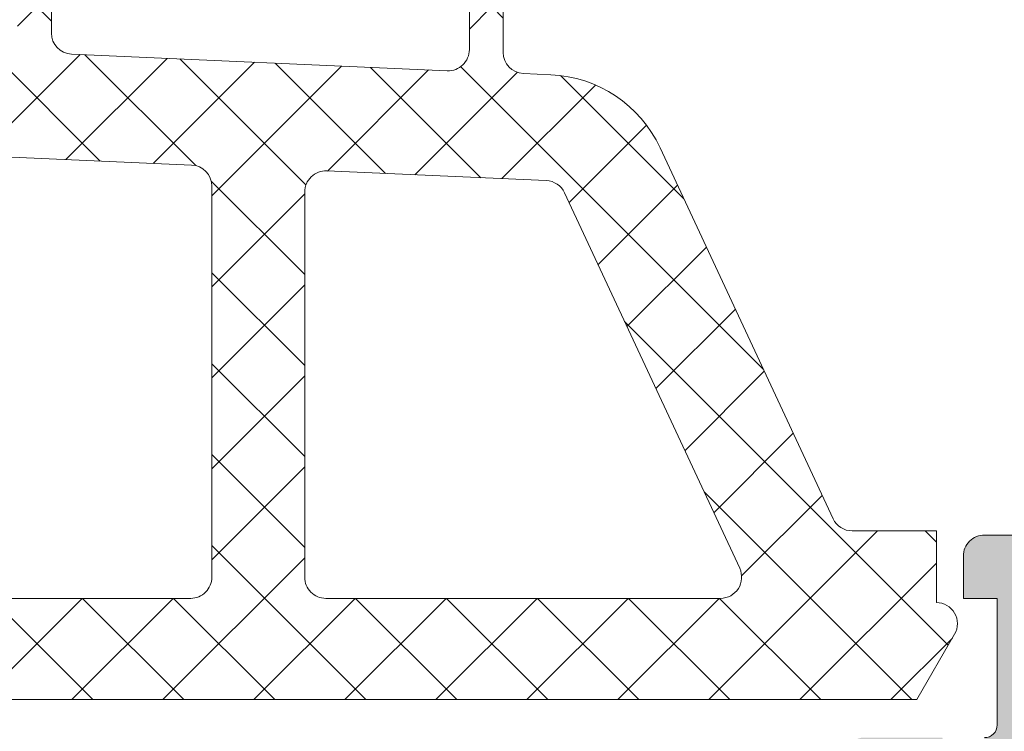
# Model space of a CAD drawing. Header units: millimetres. Extents: x 144573 to 336993, y 74252 to 247042.
# Tile 429 of 656: x 198265 to 198289, y 190091 to 190108. Entities that reach past the tile are written whole.
import ezdxf

# ---------------------------------------------------------------- set-up
doc = ezdxf.new("R2010")
doc.units = ezdxf.units.MM
doc.layers.add('FASÁDA DETAILNÍ', color=255, linetype='Continuous', lineweight=0)
doc.layers.add('NOVA', color=255, linetype='Continuous', lineweight=0)
pattern_1 = [(135, (0, 0), (-1.077630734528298, -1.077630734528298), []), (225, (0, 0), (1.077630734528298, -1.077630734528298), [])]

# ---------------------------------------------------------------- blocks, each defined once
blk = doc.blocks.new('A$C69D17D4D')
at = {"layer": 'FASÁDA DETAILNÍ'}
h = blk.add_hatch(dxfattribs=at)
h.set_pattern_fill('ANSI37', color=256, scale=0.48, angle=90, style=0)
h.set_pattern_definition(pattern_1)
edge = h.paths.add_edge_path(flags=16)
edge.add_line((-24890.21938039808, 16723.8356373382), (-24890.11963639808, 16722.4427833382))
edge.add_arc((-24890.71810331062, 16722.39992584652), 0.5999995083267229, -90.0000083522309, 4.096080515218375, ccw=False)
edge.add_arc((-24890.71810348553, 16722.39992584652), 0.5999995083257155, 175.9039194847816, 270.0000083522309, ccw=False)
edge.add_line((-24891.31657039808, 16722.44278333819), (-24891.21682639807, 16723.83563733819))
edge.add_arc((-24890.71810339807, 16723.79992286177), 0.5000001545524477, 4.096064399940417, 175.9039356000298, ccw=False)
edge = h.paths.add_edge_path(flags=16)
edge.add_arc((-24892.31810002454, 16726.99993096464), 0.4999996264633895, -90.00004280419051, 4.280419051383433e-05, ccw=False)
edge.add_line((-24892.31810039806, 16726.49993133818), (-24895.91178539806, 16726.49993133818))
edge.add_arc((-24895.91178541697, 16726.99993167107), 0.5000003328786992, 156.7819733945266, 270.00000216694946, ccw=False)
edge.add_line((-24896.37129139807, 16727.19704733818), (-24893.65541339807, 16733.52814933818))
edge.add_arc((-24893.19590804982, 16733.33103341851), 0.4999998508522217, 87.49988936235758, 156.7819182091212, ccw=False)
edge.add_line((-24893.17409739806, 16733.83055733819), (-24892.29629039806, 16733.7922313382))
edge.add_arc((-24892.3180998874, 16733.29270772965), 0.4999994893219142, -4.485734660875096e-05, 87.50002088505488, ccw=False)
edge.add_line((-24891.81810039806, 16733.29270733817), (-24891.81810039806, 16726.99993133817))
edge = h.paths.add_edge_path(flags=16)
edge.add_line((-24866.76418139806, 16732.40809333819), (-24862.61551139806, 16723.51124033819))
edge.add_arc((-24863.06866513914, 16723.29993120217), 0.4999998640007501, -90.00002967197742, 25.000007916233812, ccw=False)
edge.add_line((-24863.06866539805, 16722.79993133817), (-24872.41810039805, 16722.79993133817))
edge.add_arc((-24872.41810077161, 16723.29993096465), 0.4999996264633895, 179.9999571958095, 270.00004280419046, ccw=False)
edge.add_line((-24872.91810039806, 16723.29993133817), (-24872.91810039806, 16732.42385433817))
edge.add_arc((-24872.41810033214, 16732.42385417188), 0.5000000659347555, 87.49997275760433, 179.9999809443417, ccw=False)
edge.add_line((-24872.39629039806, 16732.92337833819), (-24867.19552639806, 16732.69630833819))
edge.add_arc((-24867.21733612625, 16732.19678293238), 0.5000012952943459, 25.00009198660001, 87.50000252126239, ccw=False)
edge = h.paths.add_edge_path(flags=16)
edge.add_arc((-24875.61810002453, 16723.29993096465), 0.4999996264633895, -90.00004280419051, 4.280419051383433e-05, ccw=False)
edge.add_line((-24875.61810039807, 16722.79993133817), (-24882.81810039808, 16722.79993133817))
edge.add_arc((-24882.8181007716, 16723.29993096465), 0.4999996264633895, 179.9999571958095, 270.00004280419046, ccw=False)
edge.add_line((-24883.31810039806, 16723.29993133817), (-24883.31810039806, 16724.49993133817))
edge.add_arc((-24885.31809890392, 16724.49993283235), 1.99999850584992, 359.9999571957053, 450.0000428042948)
edge.add_line((-24885.31810039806, 16726.49993133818), (-24889.11810039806, 16726.49993133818))
edge.add_arc((-24889.11810077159, 16726.99993096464), 0.4999996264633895, 179.9999571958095, 270.00004280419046, ccw=False)
edge.add_line((-24889.61810039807, 16726.99993133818), (-24889.61810039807, 16733.15299233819))
edge.add_arc((-24889.11810033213, 16733.1529921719), 0.5000000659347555, 87.49997275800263, 179.9999809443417, ccw=False)
edge.add_line((-24889.09629039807, 16733.65251633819), (-24883.59629039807, 16733.41238133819))
edge.add_arc((-24883.61809988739, 16732.91285772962), 0.4999994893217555, -4.4856929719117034e-05, 87.50002088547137, ccw=False)
edge.add_line((-24883.11810039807, 16732.91285733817), (-24883.11810039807, 16727.59993133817))
edge.add_arc((-24882.01810039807, 16727.59993133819), 1.099999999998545, 180, 360)
edge.add_line((-24880.91810039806, 16727.59993133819), (-24880.91810039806, 16732.77314233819))
edge.add_arc((-24880.41810033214, 16732.77314217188), 0.5000000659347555, 87.49997275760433, 179.9999809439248, ccw=False)
edge.add_line((-24880.39629039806, 16733.27266633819), (-24875.59629039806, 16733.06309333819))
edge.add_arc((-24875.61809988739, 16732.56356972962), 0.4999994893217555, -4.4856929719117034e-05, 87.50002088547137, ccw=False)
edge.add_line((-24875.11810039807, 16732.56356933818), (-24875.11810039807, 16723.29993133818))
edge = h.paths.add_edge_path()
edge.add_line((-24860.40504739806, 16724.68638833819), (-24864.50289639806, 16733.47425433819))
edge.add_ellipse((-24867.22182176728, 16732.20639684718), major_axis=(-3.000002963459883, 0), ratio=1, start_angle=205.0000306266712, end_angle=267.4999411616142)
edge.add_line((-24867.09096039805, 16735.20354433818), (-24867.73991039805, 16735.23187833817))
edge.add_ellipse((-24867.71810090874, 16735.73140194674), major_axis=(-0.4999994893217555, 0), ratio=1, start_angle=-4.4856929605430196e-05, end_angle=87.50002088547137, ccw=False)
edge.add_line((-24868.21810039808, 16735.73140233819), (-24868.21810039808, 16736.69993133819))
edge.add_ellipse((-24868.31810032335, 16736.69993141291), major_axis=(-0.09999992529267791, 0), ratio=1, start_angle=179.9999571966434, end_angle=270.0000428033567)
edge.add_line((-24868.31810039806, 16736.79993133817), (-24868.91810039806, 16736.79993133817))
edge.add_ellipse((-24868.91810047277, 16736.69993141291), major_axis=(-0.09999992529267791, 0), ratio=1, start_angle=-90.00004280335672, end_angle=4.280335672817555e-05)
edge.add_line((-24869.01810039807, 16736.6999313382), (-24869.01810039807, 16735.7968933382))
edge.add_ellipse((-24869.51810046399, 16735.79689350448), major_axis=(-0.5000000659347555, 0), ratio=1, start_angle=87.49997275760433, end_angle=179.9999809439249, ccw=False)
edge.add_line((-24869.53991039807, 16735.29736933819), (-24878.44020439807, 16735.69120733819))
edge.add_ellipse((-24878.41810029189, 16736.190718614), major_axis=(-0.5000001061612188, 0), ratio=1, start_angle=-8.298694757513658e-05, end_angle=87.466230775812, ccw=False)
edge.add_line((-24878.91810039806, 16736.19071933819), (-24878.91810039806, 16736.79993133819))
edge.add_ellipse((-24879.01810032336, 16736.79993141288), major_axis=(-0.09999992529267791, 0), ratio=1, start_angle=179.9999571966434, end_angle=270.0000428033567)
edge.add_line((-24879.01810039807, 16736.89993133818), (-24879.61810039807, 16736.89993133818))
edge.add_ellipse((-24879.61810047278, 16736.79993141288), major_axis=(-0.09999992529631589, 0), ratio=1, start_angle=-90.00004280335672, end_angle=4.280335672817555e-05)
edge.add_line((-24879.71810039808, 16736.79993133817), (-24879.71810039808, 16736.27036933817))
edge.add_ellipse((-24880.21810089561, 16736.27036903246), major_axis=(-0.5000004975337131, 0), ratio=1, start_angle=87.46630200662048, end_angle=180.0000350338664, ccw=False)
edge.add_line((-24880.24020439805, 16735.77085733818), (-24891.78042939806, 16736.28151333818))
edge.add_ellipse((-24891.75861986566, 16736.78103793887), major_axis=(-0.5000004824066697, 0), ratio=1, start_angle=-3.2170573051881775, end_angle=87.50002091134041, ccw=False)
edge.add_line((-24892.25783239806, 16736.80909733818), (-24891.96926939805, 16741.94284033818))
edge.add_ellipse((-24891.55885139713, 16741.82728491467), major_axis=(-0.4263754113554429, 0), ratio=1, start_angle=200.7589723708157, end_angle=344.2751455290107, ccw=False)
edge.add_line((-24891.16015639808, 16741.97840833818), (-24891.16139639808, 16741.74580533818))
edge.add_line((-24891.16139639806, 16741.74580533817), (-24891.45953439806, 16739.86322633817))
edge.add_line((-24891.45953439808, 16739.86322633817), (-24891.05910839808, 16737.01394133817))
edge.add_ellipse((-24890.76202780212, 16737.05569193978), major_axis=(-0.2999999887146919, 0), ratio=1, start_angle=7.99974404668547, end_angle=124.5977463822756)
edge.add_ellipse((-24892.29514118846, 16739.27826302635), major_axis=(-3.000047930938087, 0), ratio=1, start_angle=124.5976412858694, end_angle=198.008424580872)
edge.add_line((-24889.44206239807, 16740.20574833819), (-24890.07563839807, 16742.46063933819))
edge.add_ellipse((-24890.85085090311, 16742.2997097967), major_axis=(-0.7917403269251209, 0), ratio=1, start_angle=191.727689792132, end_angle=263.2016537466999)
edge.add_line((-24890.75712839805, 16743.08588333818), (-24891.81533839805, 16743.08710433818))
edge.add_ellipse((-24891.68621415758, 16741.90801811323), major_axis=(-1.186135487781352, 0), ratio=1, start_angle=276.2496781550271, end_angle=341.3444235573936)
edge.add_line((-24892.81002839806, 16742.28743733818), (-24893.90436139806, 16739.04609733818))
edge.add_line((-24893.90436139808, 16739.04609733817), (-24896.79413939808, 16730.99630233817))
edge.add_line((-24896.79413939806, 16730.99630233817), (-24901.12694839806, 16721.09842533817))
edge.add_ellipse((-24900.66793940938, 16720.90015527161), major_axis=(-0.5000002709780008, 0), ratio=1, start_angle=-23.36204948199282, end_angle=89.93342362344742)
edge.add_line((-24900.66852039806, 16720.4001553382), (-24900.12181939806, 16720.3995203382))
edge.add_ellipse((-24900.12123912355, 16720.89952044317), major_axis=(-0.5000004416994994, 0), ratio=1, start_angle=89.93350548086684, end_angle=156.0791754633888)
edge.add_line((-24899.66418539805, 16720.69678333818), (-24898.26242939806, 16723.90078633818))
edge.add_ellipse((-24897.34628831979, 16723.4999320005), major_axis=(-0.9999993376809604, 0), ratio=1, start_angle=269.99994718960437, end_angle=336.3683852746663, ccw=False)
edge.add_line((-24897.34628739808, 16724.49993133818), (-24892.11834539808, 16724.49993133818))
edge.add_line((-24892.11834539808, 16724.49993133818), (-24892.11833639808, 16722.70045233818))
edge.add_line((-24892.11833639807, 16722.70045233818), (-24892.63313739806, 16722.56251033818))
edge.add_ellipse((-24892.51837214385, 16722.28535631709), major_axis=(-0.2999756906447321, 0), ratio=1, start_angle=-67.50629973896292, end_angle=22.50356669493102)
edge.add_line((-24892.79550639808, 16722.1705433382), (-24891.94633939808, 16720.9004163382))
edge.add_ellipse((-24891.08047521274, 16721.40013710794), major_axis=(-0.9997207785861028, 0), ratio=1, start_angle=29.99076069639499, end_angle=90.00761184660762)
edge.add_line((-24891.08034239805, 16720.40041633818), (-24890.35598139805, 16720.40044733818))
edge.add_ellipse((-24890.35618945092, 16721.40018517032), major_axis=(-0.9997378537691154, 0), ratio=1, start_angle=90.01192367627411, end_angle=150.0086750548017)
edge.add_line((-24889.49031539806, 16720.90044733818), (-24888.64114839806, 16722.17054333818))
edge.add_ellipse((-24888.9182958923, 16722.28535522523), major_axis=(-0.2999875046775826, 0), ratio=1, start_angle=157.4975938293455, end_angle=247.5013961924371)
edge.add_line((-24888.80350239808, 16722.56251033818), (-24889.31831839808, 16722.70048233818))
edge.add_line((-24889.31831839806, 16722.70048233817), (-24889.31832639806, 16724.49993133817))
edge.add_line((-24889.31832639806, 16724.49993133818), (-24886.11809939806, 16724.49993133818))
edge.add_ellipse((-24886.11809917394, 16724.1999315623), major_axis=(-0.2999997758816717, 0), ratio=1, start_angle=179.9999571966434, end_angle=270.00004280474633, ccw=False)
edge.add_line((-24885.81809939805, 16724.1999313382), (-24885.81809939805, 16720.8999353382))
edge.add_ellipse((-24885.3180997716, 16720.89993496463), major_axis=(-0.4999996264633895, 0), ratio=1, start_angle=-4.280419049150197e-05, end_angle=90.00004280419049)
edge.add_line((-24885.31809939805, 16720.39993533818), (-24858.42047739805, 16720.39993533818))
edge.add_line((-24858.42047739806, 16720.39993533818), (-24857.52535939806, 16721.95032733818))
edge.add_ellipse((-24857.9583719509, 16722.20032742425), major_axis=(-0.4999999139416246, 0), ratio=1, start_angle=149.9999829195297, end_angle=269.9999366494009)
edge.add_line((-24857.95837139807, 16722.70032733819), (-24857.95837139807, 16724.39769833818))
edge.add_line((-24857.95837139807, 16724.39769833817), (-24859.95189339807, 16724.39769833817))
edge.add_ellipse((-24859.95189374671, 16724.89769859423), major_axis=(-0.500000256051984, 0), ratio=1, start_angle=25.000128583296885, end_angle=90.00003995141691, ccw=False)
h = blk.add_hatch(dxfattribs=at)
h.set_pattern_fill('ANSI37', color=256, scale=0.48, angle=90, style=0)
h.set_pattern_definition(pattern_1)
edge = h.paths.add_edge_path(flags=16)
edge.add_line((-24890.21938039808, 16723.83563715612), (-24890.11963639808, 16722.44278315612))
edge.add_arc((-24890.71810331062, 16722.39992566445), 0.5999995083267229, -90.0000083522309, 4.096080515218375, ccw=False)
edge.add_arc((-24890.71810348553, 16722.39992566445), 0.5999995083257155, 175.9039194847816, 270.0000083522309, ccw=False)
edge.add_line((-24891.31657039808, 16722.44278315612), (-24891.21682639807, 16723.83563715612))
edge.add_arc((-24890.71810339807, 16723.7999226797), 0.5000001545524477, 4.096064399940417, 175.9039356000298, ccw=False)
edge = h.paths.add_edge_path(flags=16)
edge.add_arc((-24892.31810002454, 16726.99993078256), 0.4999996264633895, -90.00004280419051, 4.280419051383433e-05, ccw=False)
edge.add_line((-24892.31810039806, 16726.49993115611), (-24895.91178539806, 16726.49993115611))
edge.add_arc((-24895.91178541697, 16726.999931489), 0.5000003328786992, 156.7819733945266, 270.00000216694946, ccw=False)
edge.add_line((-24896.37129139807, 16727.19704715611), (-24893.65541339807, 16733.52814915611))
edge.add_arc((-24893.19590804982, 16733.33103323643), 0.4999998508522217, 87.49988936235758, 156.7819182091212, ccw=False)
edge.add_line((-24893.17409739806, 16733.83055715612), (-24892.29629039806, 16733.79223115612))
edge.add_arc((-24892.3180998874, 16733.29270754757), 0.4999994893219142, -4.485734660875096e-05, 87.50002088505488, ccw=False)
edge.add_line((-24891.81810039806, 16733.2927071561), (-24891.81810039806, 16726.9999311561))
edge = h.paths.add_edge_path(flags=16)
edge.add_line((-24866.76418139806, 16732.40809315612), (-24862.61551139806, 16723.51124015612))
edge.add_arc((-24863.06866513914, 16723.2999310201), 0.4999998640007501, -90.00002967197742, 25.000007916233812, ccw=False)
edge.add_line((-24863.06866539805, 16722.7999311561), (-24872.41810039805, 16722.7999311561))
edge.add_arc((-24872.41810077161, 16723.29993078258), 0.4999996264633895, 179.9999571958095, 270.00004280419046, ccw=False)
edge.add_line((-24872.91810039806, 16723.2999311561), (-24872.91810039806, 16732.4238541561))
edge.add_arc((-24872.41810033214, 16732.42385398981), 0.5000000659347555, 87.49997275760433, 179.9999809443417, ccw=False)
edge.add_line((-24872.39629039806, 16732.92337815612), (-24867.19552639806, 16732.69630815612))
edge.add_arc((-24867.21733612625, 16732.19678275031), 0.5000012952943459, 25.00009198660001, 87.50000252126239, ccw=False)
edge = h.paths.add_edge_path(flags=16)
edge.add_arc((-24875.61810002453, 16723.29993078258), 0.4999996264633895, -90.00004280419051, 4.280419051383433e-05, ccw=False)
edge.add_line((-24875.61810039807, 16722.7999311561), (-24882.81810039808, 16722.7999311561))
edge.add_arc((-24882.8181007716, 16723.29993078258), 0.4999996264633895, 179.9999571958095, 270.00004280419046, ccw=False)
edge.add_line((-24883.31810039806, 16723.2999311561), (-24883.31810039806, 16724.4999311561))
edge.add_arc((-24885.31809890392, 16724.49993265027), 1.99999850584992, 359.9999571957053, 450.0000428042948)
edge.add_line((-24885.31810039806, 16726.49993115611), (-24889.11810039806, 16726.49993115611))
edge.add_arc((-24889.11810077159, 16726.99993078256), 0.4999996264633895, 179.9999571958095, 270.00004280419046, ccw=False)
edge.add_line((-24889.61810039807, 16726.99993115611), (-24889.61810039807, 16733.15299215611))
edge.add_arc((-24889.11810033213, 16733.15299198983), 0.5000000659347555, 87.49997275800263, 179.9999809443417, ccw=False)
edge.add_line((-24889.09629039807, 16733.65251615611), (-24883.59629039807, 16733.41238115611))
edge.add_arc((-24883.61809988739, 16732.91285754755), 0.4999994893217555, -4.4856929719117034e-05, 87.50002088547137, ccw=False)
edge.add_line((-24883.11810039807, 16732.9128571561), (-24883.11810039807, 16727.5999311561))
edge.add_arc((-24882.01810039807, 16727.59993115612), 1.099999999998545, 180, 360)
edge.add_line((-24880.91810039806, 16727.59993115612), (-24880.91810039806, 16732.77314215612))
edge.add_arc((-24880.41810033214, 16732.7731419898), 0.5000000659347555, 87.49997275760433, 179.9999809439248, ccw=False)
edge.add_line((-24880.39629039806, 16733.27266615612), (-24875.59629039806, 16733.06309315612))
edge.add_arc((-24875.61809988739, 16732.56356954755), 0.4999994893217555, -4.4856929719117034e-05, 87.50002088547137, ccw=False)
edge.add_line((-24875.11810039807, 16732.5635691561), (-24875.11810039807, 16723.2999311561))
edge = h.paths.add_edge_path()
edge.add_line((-24860.40504739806, 16724.68638815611), (-24864.50289639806, 16733.47425415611))
edge.add_ellipse((-24867.22182176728, 16732.2063966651), major_axis=(-3.000002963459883, 0), ratio=1, start_angle=205.0000306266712, end_angle=267.4999411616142)
edge.add_line((-24867.09096039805, 16735.2035441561), (-24867.73991039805, 16735.2318781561))
edge.add_ellipse((-24867.71810090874, 16735.73140176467), major_axis=(-0.4999994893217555, 0), ratio=1, start_angle=-4.4856929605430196e-05, end_angle=87.50002088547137, ccw=False)
edge.add_line((-24868.21810039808, 16735.73140215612), (-24868.21810039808, 16736.69993115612))
edge.add_ellipse((-24868.31810032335, 16736.69993123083), major_axis=(-0.09999992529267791, 0), ratio=1, start_angle=179.9999571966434, end_angle=270.0000428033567)
edge.add_line((-24868.31810039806, 16736.7999311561), (-24868.91810039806, 16736.7999311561))
edge.add_ellipse((-24868.91810047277, 16736.69993123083), major_axis=(-0.09999992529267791, 0), ratio=1, start_angle=-90.00004280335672, end_angle=4.280335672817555e-05)
edge.add_line((-24869.01810039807, 16736.69993115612), (-24869.01810039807, 16735.79689315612))
edge.add_ellipse((-24869.51810046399, 16735.7968933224), major_axis=(-0.5000000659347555, 0), ratio=1, start_angle=87.49997275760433, end_angle=179.9999809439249, ccw=False)
edge.add_line((-24869.53991039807, 16735.29736915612), (-24878.44020439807, 16735.69120715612))
edge.add_ellipse((-24878.41810029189, 16736.19071843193), major_axis=(-0.5000001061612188, 0), ratio=1, start_angle=-8.298694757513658e-05, end_angle=87.466230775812, ccw=False)
edge.add_line((-24878.91810039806, 16736.19071915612), (-24878.91810039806, 16736.79993115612))
edge.add_ellipse((-24879.01810032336, 16736.79993123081), major_axis=(-0.09999992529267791, 0), ratio=1, start_angle=179.9999571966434, end_angle=270.0000428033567)
edge.add_line((-24879.01810039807, 16736.89993115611), (-24879.61810039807, 16736.89993115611))
edge.add_ellipse((-24879.61810047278, 16736.79993123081), major_axis=(-0.09999992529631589, 0), ratio=1, start_angle=-90.00004280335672, end_angle=4.280335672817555e-05)
edge.add_line((-24879.71810039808, 16736.7999311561), (-24879.71810039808, 16736.2703691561))
edge.add_ellipse((-24880.21810089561, 16736.27036885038), major_axis=(-0.5000004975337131, 0), ratio=1, start_angle=87.46630200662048, end_angle=180.0000350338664, ccw=False)
edge.add_line((-24880.24020439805, 16735.77085715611), (-24891.78042939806, 16736.28151315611))
edge.add_ellipse((-24891.75861986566, 16736.78103775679), major_axis=(-0.5000004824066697, 0), ratio=1, start_angle=-3.2170573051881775, end_angle=87.50002091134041, ccw=False)
edge.add_line((-24892.25783239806, 16736.8090971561), (-24891.96926939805, 16741.94284015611))
edge.add_ellipse((-24891.55885139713, 16741.8272847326), major_axis=(-0.4263754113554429, 0), ratio=1, start_angle=200.7589723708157, end_angle=344.2751455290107, ccw=False)
edge.add_line((-24891.16015639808, 16741.97840815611), (-24891.16139639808, 16741.74580515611))
edge.add_line((-24891.16139639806, 16741.7458051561), (-24891.45953439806, 16739.8632261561))
edge.add_line((-24891.45953439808, 16739.8632261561), (-24891.05910839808, 16737.0139411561))
edge.add_ellipse((-24890.76202780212, 16737.05569175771), major_axis=(-0.2999999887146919, 0), ratio=1, start_angle=7.99974404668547, end_angle=124.5977463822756)
edge.add_ellipse((-24892.29514118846, 16739.27826284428), major_axis=(-3.000047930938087, 0), ratio=1, start_angle=124.5976412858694, end_angle=198.008424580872)
edge.add_line((-24889.44206239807, 16740.20574815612), (-24890.07563839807, 16742.46063915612))
edge.add_ellipse((-24890.85085090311, 16742.29970961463), major_axis=(-0.7917403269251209, 0), ratio=1, start_angle=191.727689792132, end_angle=263.2016537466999)
edge.add_line((-24890.75712839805, 16743.08588315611), (-24891.81533839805, 16743.0871041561))
edge.add_ellipse((-24891.68621415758, 16741.90801793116), major_axis=(-1.186135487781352, 0), ratio=1, start_angle=276.2496781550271, end_angle=341.3444235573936)
edge.add_line((-24892.81002839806, 16742.2874371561), (-24893.90436139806, 16739.0460971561))
edge.add_line((-24893.90436139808, 16739.0460971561), (-24896.79413939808, 16730.9963021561))
edge.add_line((-24896.79413939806, 16730.9963021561), (-24901.12694839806, 16721.0984251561))
edge.add_ellipse((-24900.66793940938, 16720.90015508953), major_axis=(-0.5000002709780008, 0), ratio=1, start_angle=-23.36204948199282, end_angle=89.93342362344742)
edge.add_line((-24900.66852039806, 16720.40015515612), (-24900.12181939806, 16720.39952015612))
edge.add_ellipse((-24900.12123912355, 16720.8995202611), major_axis=(-0.5000004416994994, 0), ratio=1, start_angle=89.93350548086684, end_angle=156.0791754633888)
edge.add_line((-24899.66418539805, 16720.69678315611), (-24898.26242939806, 16723.9007861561))
edge.add_ellipse((-24897.34628831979, 16723.49993181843), major_axis=(-0.9999993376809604, 0), ratio=1, start_angle=269.99994718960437, end_angle=336.3683852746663, ccw=False)
edge.add_line((-24897.34628739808, 16724.49993115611), (-24892.11834539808, 16724.49993115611))
edge.add_line((-24892.11834539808, 16724.49993115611), (-24892.11833639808, 16722.70045215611))
edge.add_line((-24892.11833639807, 16722.7004521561), (-24892.63313739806, 16722.56251015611))
edge.add_ellipse((-24892.51837214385, 16722.28535613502), major_axis=(-0.2999756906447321, 0), ratio=1, start_angle=-67.50629973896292, end_angle=22.50356669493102)
edge.add_line((-24892.79550639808, 16722.17054315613), (-24891.94633939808, 16720.90041615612))
edge.add_ellipse((-24891.08047521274, 16721.40013692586), major_axis=(-0.9997207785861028, 0), ratio=1, start_angle=29.99076069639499, end_angle=90.00761184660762)
edge.add_line((-24891.08034239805, 16720.4004161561), (-24890.35598139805, 16720.40044715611))
edge.add_ellipse((-24890.35618945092, 16721.40018498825), major_axis=(-0.9997378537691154, 0), ratio=1, start_angle=90.01192367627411, end_angle=150.0086750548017)
edge.add_line((-24889.49031539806, 16720.90044715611), (-24888.64114839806, 16722.17054315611))
edge.add_ellipse((-24888.9182958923, 16722.28535504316), major_axis=(-0.2999875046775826, 0), ratio=1, start_angle=157.4975938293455, end_angle=247.5013961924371)
edge.add_line((-24888.80350239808, 16722.5625101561), (-24889.31831839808, 16722.7004821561))
edge.add_line((-24889.31831839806, 16722.7004821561), (-24889.31832639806, 16724.4999311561))
edge.add_line((-24889.31832639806, 16724.49993115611), (-24886.11809939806, 16724.49993115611))
edge.add_ellipse((-24886.11809917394, 16724.19993138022), major_axis=(-0.2999997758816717, 0), ratio=1, start_angle=179.9999571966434, end_angle=270.00004280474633, ccw=False)
edge.add_line((-24885.81809939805, 16724.19993115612), (-24885.81809939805, 16720.89993515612))
edge.add_ellipse((-24885.3180997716, 16720.89993478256), major_axis=(-0.4999996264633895, 0), ratio=1, start_angle=-4.280419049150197e-05, end_angle=90.00004280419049)
edge.add_line((-24885.31809939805, 16720.39993515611), (-24858.42047739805, 16720.39993515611))
edge.add_line((-24858.42047739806, 16720.39993515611), (-24857.52535939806, 16721.95032715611))
edge.add_ellipse((-24857.9583719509, 16722.20032724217), major_axis=(-0.4999999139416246, 0), ratio=1, start_angle=149.9999829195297, end_angle=269.9999366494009)
edge.add_line((-24857.95837139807, 16722.70032715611), (-24857.95837139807, 16724.39769815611))
edge.add_line((-24857.95837139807, 16724.3976981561), (-24859.95189339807, 16724.3976981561))
edge.add_ellipse((-24859.95189374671, 16724.89769841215), major_axis=(-0.500000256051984, 0), ratio=1, start_angle=25.000128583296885, end_angle=90.00003995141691, ccw=False)
h = blk.add_hatch(dxfattribs=at)
h.set_pattern_fill('LINIE', color=256, scale=1.2, angle=-1.272221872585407e-14, style=0)
h.set_pattern_definition([(360, (-24899.94271645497, 16700.21696921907), (2.939128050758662e-16, 1.2), [])])
edge = h.paths.add_edge_path()
edge.add_arc((-24896.40802008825, 16718.19074167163), 0.2999999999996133, 269.9979247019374, 359.9979247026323)
edge.add_line((-24896.10802008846, 16718.19073080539), (-24896.10799146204, 16719.00106213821))
edge.add_arc((-24895.60799414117, 16719.00104670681), 0.4999973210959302, 89.99761771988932, 179.9982316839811, ccw=False)
edge.add_line((-24895.60797335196, 16719.50104402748), (-24894.76690110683, 16719.50236457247))
edge.add_arc((-24894.76690110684, 16719.70236457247), 0.2000000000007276, 270, 360)
edge.add_line((-24894.56690110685, 16719.70236457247), (-24894.56690110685, 16723.80236457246))
edge.add_arc((-24894.06690110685, 16723.80236457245), 0.5, 90, 180, ccw=False)
edge.add_line((-24894.06690110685, 16724.30236457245), (-24893.23615188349, 16724.30236457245))
edge.add_arc((-24893.23615188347, 16723.30236457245), 1, 15.000000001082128, 90, ccw=False)
edge.add_line((-24892.27022605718, 16723.56118361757), (-24892.06690110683, 16722.80236457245))
edge.add_line((-24892.06690110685, 16722.80236457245), (-24893.06690110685, 16722.80236457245))
edge.add_line((-24893.06690110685, 16722.80236457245), (-24893.06690110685, 16720.50236457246))
edge.add_arc((-24892.06277462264, 16720.50407381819), 1.00412793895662, 180.0975300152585, 269.7659122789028)
edge.add_line((-24892.0668770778, 16719.49995425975), (-24889.06699872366, 16719.49995425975))
edge.add_arc((-24889.07102707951, 16720.50407360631), 1.004127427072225, 270.2298596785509, 359.9024820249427)
edge.add_line((-24888.06690110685, 16720.50236457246), (-24888.06690110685, 16722.80236457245))
edge.add_line((-24888.06690110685, 16722.80236457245), (-24889.06690110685, 16722.80236457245))
edge.add_line((-24889.06690110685, 16722.80236457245), (-24888.86357615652, 16723.56118361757))
edge.add_arc((-24887.89765033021, 16723.30236457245), 0.9999999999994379, 90, 164.9999999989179, ccw=False)
edge.add_line((-24887.89765033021, 16724.30236457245), (-24887.06690110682, 16724.30236457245))
edge.add_arc((-24887.06690110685, 16723.80236457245), 0.499999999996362, -4.16889633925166e-10, 89.99999999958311, ccw=False)
edge.add_line((-24886.56690110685, 16723.80236457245), (-24886.56690110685, 16719.70236457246))
edge.add_arc((-24886.36272801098, 16719.70409312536), 0.2041804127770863, 180.4850610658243, 268.8441310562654)
edge.add_line((-24886.36684680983, 16719.49995425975), (-24860.52548000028, 16719.49993133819))
edge.add_arc((-24860.52549543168, 16718.99993401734), 0.4999973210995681, -0.0023822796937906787, 89.99823168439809, ccw=False)
edge.add_line((-24860.025498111, 16718.99991322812), (-24860.02552673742, 16718.18958189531))
edge.add_arc((-24859.7255267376, 16718.18957102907), 0.2999999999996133, 179.9979247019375, 269.9979247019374)
edge.add_line((-24859.72553760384, 16717.88957102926), (-24857.32553921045, 16717.88981604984))
edge.add_arc((-24857.32555468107, 16717.38982007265), 0.4999959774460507, -0.002377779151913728, 89.99822718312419, ccw=False)
edge.add_line((-24856.82555870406, 16717.38979932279), (-24856.82568535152, 16713.91325782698))
edge.add_arc((-24857.815498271, 16714.05560432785), 0.9999960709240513, 237.2709086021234, 351.8163166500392, ccw=False)
edge.add_line((-24858.35616366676, 16713.21437126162), (-24860.63977275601, 16714.53292369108))
edge.add_arc((-24860.88978841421, 16714.09992002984), 0.5000000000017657, 59.99792810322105, 89.99786479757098)
edge.add_line((-24860.88976978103, 16714.59992002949), (-24895.24403853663, 16714.60100634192))
edge.add_arc((-24895.24405612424, 16714.10100634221), 0.500000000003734, 89.99798460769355, 119.9979213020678)
edge.add_line((-24895.49404041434, 16714.53402811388), (-24897.7777450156, 16713.21564111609))
edge.add_arc((-24898.31834946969, 16714.05691334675), 0.9999960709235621, 188.1795327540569, 302.72494080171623, ccw=False)
edge.add_line((-24899.30817269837, 16713.91463854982), (-24899.3080460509, 16717.39118004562))
edge.add_arc((-24898.80805007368, 16717.391164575), 0.4999959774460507, 89.99762222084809, 179.9982271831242, ccw=False)
edge.add_line((-24898.80802932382, 16717.89116055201), (-24896.40803095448, 16717.8907416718))
edge = h.paths.add_edge_path(flags=16)
edge.add_line((-24872.21690735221, 16717.70046606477), (-24872.21690735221, 16716.40047195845))
edge.add_arc((-24871.71691099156, 16716.4004683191), 0.499996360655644, 179.9995829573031, 270.0004170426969)
edge.add_line((-24871.71690735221, 16715.90047195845), (-24862.86691345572, 16715.90047195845))
edge.add_arc((-24862.86690981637, 16716.4004683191), 0.499996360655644, 269.9995829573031, 360.0004170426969)
edge.add_line((-24862.36691345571, 16716.40047195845), (-24862.36691345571, 16717.70046606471))
edge.add_arc((-24862.86691345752, 16717.70048263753), 0.5000000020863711, 359.9981008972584, 449.9999997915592)
edge.add_line((-24862.86691345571, 16718.2004826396), (-24871.7169073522, 16718.2004826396))
edge.add_arc((-24871.71690735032, 16717.70048263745), 0.5000000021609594, 90.00000021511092, 180.0018990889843)
edge = h.paths.add_edge_path(flags=16)
edge.add_arc((-24882.41691345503, 16717.7004826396), 0.5, 89.99999999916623, 180)
edge.add_line((-24882.916913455, 16717.7004826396), (-24882.916913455, 16716.40047195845))
edge.add_arc((-24882.41691345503, 16716.40047195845), 0.499999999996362, 180, 270.0000000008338)
edge.add_line((-24882.416913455, 16715.90047195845), (-24873.71690735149, 16715.90047195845))
edge.add_arc((-24873.71690735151, 16716.40047195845), 0.499999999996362, 270.0000000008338, 359.9999999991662)
edge.add_line((-24873.21690735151, 16716.40047195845), (-24873.21690735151, 16717.7004826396))
edge.add_arc((-24873.71690735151, 16717.7004826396), 0.5, 359.9999999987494, 449.9999999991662)
edge.add_line((-24873.71690735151, 16718.2004826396), (-24882.41691345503, 16718.2004826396))
edge = h.paths.add_edge_path(flags=16)
edge.add_arc((-24884.41690981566, 16716.4004683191), 0.499996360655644, 269.9995829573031, 360.0004170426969)
edge.add_line((-24883.916913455, 16716.40047195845), (-24883.916913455, 16717.70046606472))
edge.add_arc((-24884.41691345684, 16717.70048263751), 0.500000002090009, 359.9981008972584, 449.9999997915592)
edge.add_line((-24884.416913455, 16718.2004826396), (-24893.26692261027, 16718.2004826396))
edge.add_arc((-24893.26692261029, 16717.70049789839), 0.4999847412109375, 89.9999999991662, 180)
edge.add_line((-24893.7669073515, 16717.70049789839), (-24893.7669073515, 16716.40048721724))
edge.add_arc((-24893.26689209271, 16716.40048721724), 0.5000152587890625, 180, 270.0000000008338)
edge.add_line((-24893.26689209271, 16715.90047195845), (-24884.41691345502, 16715.90047195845))
h = blk.add_hatch(color=256, dxfattribs=at)
edge = h.paths.add_edge_path()
edge.add_arc((-24856.93811075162, 16701.20006205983), 0.120000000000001, 270.0000000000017, 360.00000000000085, ccw=False)
edge.add_line((-24856.93811075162, 16701.08006205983), (-24859.69810875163, 16701.08006205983))
edge.add_arc((-24859.69810875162, 16700.78006205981), 0.3000000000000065, 450, 539.9999999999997)
edge.add_line((-24859.99810875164, 16700.78006205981), (-24859.99810875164, 16699.80008774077))
edge.add_arc((-24859.69810875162, 16699.80008774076), 0.3000000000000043, 179.9999999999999, 270)
edge.add_line((-24859.69810875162, 16699.50008774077), (-24857.81809775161, 16699.50008774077))
edge.add_arc((-24857.55055441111, 16699.42122064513), 0.2789255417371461, 88.83712992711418, 163.575405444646, ccw=False)
edge.add_line((-24857.54489375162, 16699.70008874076), (-24857.09129975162, 16699.70008874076))
edge.add_arc((-24857.08563134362, 16699.42125129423), 0.2788950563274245, 16.419876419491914, 91.16458937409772, ccw=False)
edge.add_line((-24856.81811075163, 16699.50008774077), (-24856.81811075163, 16698.69991302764))
edge.add_arc((-24855.81811075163, 16698.69991302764), 0.9999999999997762, 179.9999999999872, 269.9999999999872)
edge.add_line((-24855.81811075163, 16697.69991302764), (-24852.31810339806, 16697.69991302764))
edge.add_arc((-24852.31812322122, 16698.69993285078), 1.000019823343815, 270.0011357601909, 359.9988642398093)
edge.add_line((-24851.31810339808, 16698.69991302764), (-24851.31810339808, 16699.19991302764))
edge.add_line((-24851.31810339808, 16699.19991302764), (-24853.81810339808, 16699.19991302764))
edge.add_arc((-24853.81805801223, 16700.19995841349), 1.000045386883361, 180.0026002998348, 269.99739970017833, ccw=False)
edge.add_line((-24854.81810339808, 16700.19991302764), (-24854.81810339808, 16701.49993133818))
edge.add_arc((-24853.8180508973, 16701.49987883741), 1.000052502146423, 90.00300791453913, 179.9969920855, ccw=False)
edge.add_line((-24853.81810339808, 16702.49993133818), (-24846.81810339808, 16702.49993133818))
edge.add_arc((-24846.31810339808, 16701.97480958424), 0.7250881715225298, 46.40381611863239, 133.5961838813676, ccw=False)
edge.add_line((-24845.81810339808, 16702.49993133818), (-24839.78401526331, 16702.49993133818))
edge.add_arc((-24839.78406776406, 16701.49987883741), 1.000052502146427, 360.0030079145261, 449.9969920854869, ccw=False)
edge.add_line((-24838.78401526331, 16701.49993133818), (-24838.78401526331, 16700.19991302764))
edge.add_arc((-24839.78406064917, 16700.19995841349), 1.000045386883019, 270.00260029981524, 359.9973997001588, ccw=False)
edge.add_line((-24839.78401526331, 16699.19991302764), (-24841.31810339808, 16699.19991302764))
edge.add_line((-24841.31810339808, 16699.19991302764), (-24841.31810339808, 16698.59990692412))
edge.add_line((-24841.31810339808, 16698.59990692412), (-24840.21809729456, 16697.49993133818))
edge.add_line((-24840.21809729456, 16697.49993133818), (-24836.81810339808, 16697.49993133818))
edge.add_line((-24836.81810339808, 16697.49993133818), (-24836.81810339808, 16724.49983215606))
edge.add_line((-24836.81810339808, 16724.49983215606), (-24840.21809729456, 16724.49983215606))
edge.add_line((-24840.21809729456, 16724.49983215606), (-24841.31810339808, 16723.39985657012))
edge.add_line((-24841.31810339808, 16723.39985657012), (-24841.31810339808, 16722.7998504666))
edge.add_line((-24841.31810339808, 16722.7998504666), (-24839.78401526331, 16722.7998504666))
edge.add_arc((-24839.78406064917, 16721.79980508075), 1.000045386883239, 360.0026002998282, 449.99739970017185, ccw=False)
edge.add_line((-24838.78401526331, 16721.7998504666), (-24838.78401526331, 16720.49983215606))
edge.add_arc((-24839.78406776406, 16720.49988465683), 1.000052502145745, 270.00300791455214, 359.99699208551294, ccw=False)
edge.add_line((-24839.78401526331, 16719.49983215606), (-24845.81810339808, 16719.49983215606))
edge.add_arc((-24846.31810339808, 16720.02495391), 0.7250881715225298, 226.4038161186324, 313.59618388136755, ccw=False)
edge.add_line((-24846.81810339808, 16719.49983215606), (-24853.81810339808, 16719.49983215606))
edge.add_arc((-24853.8180508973, 16720.49988465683), 1.000052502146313, 180.0030079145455, 269.99699208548, ccw=False)
edge.add_line((-24854.81810339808, 16720.49983215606), (-24854.81810339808, 16721.7998504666))
edge.add_arc((-24853.81805801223, 16721.79980508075), 1.000045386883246, 90.0026002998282, 179.9973997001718, ccw=False)
edge.add_line((-24853.81810339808, 16722.7998504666), (-24851.31810339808, 16722.7998504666))
edge.add_line((-24851.31810339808, 16722.7998504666), (-24851.31810339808, 16723.2998504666))
edge.add_arc((-24852.31812322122, 16723.29983064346), 1.000019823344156, 360.0011357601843, 449.9988642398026)
edge.add_line((-24852.31810339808, 16724.2998504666), (-24856.81810339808, 16724.2998504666))
edge.add_arc((-24856.81811371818, 16723.7998607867), 0.4999896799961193, 449.9988173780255, 540.0011826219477)
edge.add_line((-24857.31810339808, 16723.7998504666), (-24857.31810339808, 16722.7998504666))
edge.add_line((-24857.31810339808, 16722.7998504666), (-24856.51810034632, 16722.7998504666))
edge.add_line((-24856.51810034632, 16722.7998504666), (-24856.51810034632, 16719.79983520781))
edge.add_arc((-24856.81810806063, 16719.79983251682), 0.3000077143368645, 269.9994860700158, 360.00051393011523, ccw=False)
edge.add_arc((-24857.08563134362, 16719.57866124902), 0.2788950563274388, 268.83541062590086, 343.5801235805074, ccw=False)
edge.add_line((-24857.09129975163, 16719.29982380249), (-24857.54489375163, 16719.29982380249))
edge.add_arc((-24857.55055441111, 16719.57869189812), 0.2789255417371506, 196.4245945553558, 271.1628700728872, ccw=False)
edge.add_line((-24857.81809775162, 16719.49982480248), (-24859.69810875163, 16719.49982480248))
edge.add_arc((-24859.69810875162, 16719.19982480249), 0.3000000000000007, 449.9999999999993, 539.9999999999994)
edge.add_line((-24859.99810875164, 16719.19982480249), (-24859.99810875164, 16718.21985048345))
edge.add_arc((-24859.69810875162, 16718.21985048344), 0.3000000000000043, 180, 270)
edge.add_line((-24859.69810875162, 16717.91985048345), (-24856.93811075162, 16717.91985048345))
edge.add_arc((-24856.93811075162, 16717.79985048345), 0.1200000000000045, 360, 449.9999999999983, ccw=False)
edge.add_line((-24856.81811075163, 16717.79985048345), (-24856.81811075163, 16713.4998248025))
edge.add_arc((-24857.31811075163, 16713.49982480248), 0.4999999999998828, 270.0000000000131, 360.0000000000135, ccw=False)
edge.add_line((-24857.31811075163, 16712.99982480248), (-24858.01811075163, 16712.99982480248))
edge.add_line((-24858.01811075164, 16712.99982480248), (-24860.41093107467, 16714.3813202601))
edge.add_arc((-24860.479990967, 16714.26170501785), 0.1381197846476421, 419.9999999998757, 547.7024374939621)
edge.add_arc((-24855.63863973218, 16714.70932340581), 4.999999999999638, 185.3492280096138, 251.2905992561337)
edge.add_arc((-24857.40286592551, 16709.49995627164), 0.5000000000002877, 288.7094007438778, 431.2905992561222, ccw=False)
edge.add_arc((-24855.63863973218, 16704.29058913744), 4.999999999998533, 108.7094007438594, 174.6507719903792)
edge.add_arc((-24860.479990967, 16704.73820752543), 0.1381197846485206, 172.2975625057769, 299.9999999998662)
edge.add_line((-24860.41093107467, 16704.61859228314), (-24858.01811075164, 16706.00008774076))
edge.add_line((-24858.01811075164, 16706.00008774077), (-24857.31811075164, 16706.00008774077))
edge.add_arc((-24857.31811075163, 16705.50008774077), 0.5000000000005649, 359.9999999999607, 449.99999999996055, ccw=False)
edge.add_line((-24856.81811075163, 16705.50008774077), (-24856.81811075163, 16701.20006205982))
edge = h.paths.add_edge_path(flags=16)
edge.add_arc((-24838.9181095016, 16716.49983978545), 0.5, 360, 450, ccw=False)
edge.add_line((-24838.4181095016, 16716.49983978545), (-24838.4181095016, 16704.49993133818))
edge.add_arc((-24838.9181095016, 16704.49993133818), 0.5, 270, 360, ccw=False)
edge.add_line((-24838.9181095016, 16703.99993133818), (-24854.61809119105, 16703.99993133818))
edge.add_arc((-24854.61809119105, 16704.49993133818), 0.5, 180, 270, ccw=False)
edge.add_line((-24855.11809119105, 16704.49993133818), (-24855.11809119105, 16716.49983978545))
edge.add_arc((-24854.61809119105, 16716.49983978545), 0.5, 90, 180, ccw=False)
edge.add_line((-24854.61809119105, 16716.99983978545), (-24853.11809119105, 16716.99983978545))
edge.add_line((-24853.11809119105, 16716.99983978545), (-24853.11809119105, 16717.49983978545))
edge.add_arc((-24852.61809119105, 16717.49983978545), 0.5000000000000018, 90.0000000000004, 180, ccw=False)
edge.add_line((-24852.61809119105, 16717.99983978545), (-24840.9181095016, 16717.99983978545))
edge.add_arc((-24840.9181095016, 16717.49983978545), 0.5, 360, 449.9999999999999, ccw=False)
edge.add_line((-24840.4181095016, 16717.49983978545), (-24840.4181095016, 16716.99983978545))
edge.add_line((-24840.4181095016, 16716.99983978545), (-24838.9181095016, 16716.99983978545))
for p, q in [((-24852.31810339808, 16724.2998504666), (-24856.81810339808, 16724.2998504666)), ((-24857.31810339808, 16723.7998504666), (-24857.31810339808, 16722.7998504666)), ((-24857.31810339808, 16722.7998504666), (-24856.51810034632, 16722.7998504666)), ((-24856.51810034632, 16722.7998504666), (-24856.51810034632, 16719.79983520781))]:
    blk.add_line(p, q, dxfattribs=at)
at = {"layer": 'FASÁDA DETAILNÍ', "extrusion": (0, 0, -1)}
for points in [[(24869.01810039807, 16736.6999313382), (24869.01810039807, 16735.79689333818), (24869.01810039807, 16735.79689333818, 0.427052), (24869.53991039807, 16735.29736933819), (24878.44020439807, 16735.69120733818), (24878.44020439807, 16735.69120733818, 0.40132), (24878.91810039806, 16736.19071933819), (24878.91810039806, 16736.79993133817)], [(24885.31809939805, 16720.39993533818), (24858.42047739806, 16720.39993533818), (24857.52535939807, 16721.95032733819), (24857.52535939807, 16721.95032733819, -0.57735), (24857.95837139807, 16722.70032733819), (24857.95837139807, 16724.39769833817), (24859.95189339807, 16724.39769833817), (24859.95189339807, 16724.39769833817, 0.291473), (24860.40504739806, 16724.68638833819), (24860.40504739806, 16724.68638833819), (24864.50289639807, 16733.47425433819), (24864.50289639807, 16733.47425433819, -0.279675), (24867.09096039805, 16735.20354433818), (24867.73991039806, 16735.23187833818), (24867.73991039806, 16735.23187833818, 0.401491), (24868.21810039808, 16735.73140233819), (24868.21810039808, 16736.6999313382)], [(24869.01810039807, 16736.69993115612), (24869.01810039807, 16735.7968931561), (24869.01810039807, 16735.7968931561, 0.427052), (24869.53991039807, 16735.29736915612), (24878.44020439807, 16735.69120715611), (24878.44020439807, 16735.69120715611, 0.40132), (24878.91810039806, 16736.19071915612), (24878.91810039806, 16736.7999311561)], [(24885.31809939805, 16720.39993515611), (24858.42047739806, 16720.39993515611), (24857.52535939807, 16721.95032715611), (24857.52535939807, 16721.95032715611, -0.57735), (24857.95837139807, 16722.70032715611), (24857.95837139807, 16724.3976981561), (24859.95189339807, 16724.3976981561), (24859.95189339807, 16724.3976981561, 0.291473), (24860.40504739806, 16724.68638815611), (24860.40504739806, 16724.68638815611), (24864.50289639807, 16733.47425415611), (24864.50289639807, 16733.47425415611, -0.279675), (24867.09096039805, 16735.2035441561), (24867.73991039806, 16735.2318781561), (24867.73991039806, 16735.2318781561, 0.401491), (24868.21810039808, 16735.73140215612), (24868.21810039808, 16736.69993115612)]]:
    blk.add_lwpolyline(points, format="xyb", dxfattribs=at)
at = {"layer": 'FASÁDA DETAILNÍ'}
for points in [[(-24880.39629039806, 16733.27266633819), (-24875.59629039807, 16733.06309333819), (-24875.59629039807, 16733.06309333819, -0.401491), (-24875.11810039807, 16732.56356933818), (-24875.11810039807, 16723.29993133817), (-24875.11810039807, 16723.29993133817, -0.414214), (-24875.61810039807, 16722.79993133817), (-24882.81810039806, 16722.79993133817)], [(-24880.39629039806, 16733.27266615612), (-24875.59629039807, 16733.06309315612), (-24875.59629039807, 16733.06309315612, -0.401491), (-24875.11810039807, 16732.5635691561), (-24875.11810039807, 16723.2999311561), (-24875.11810039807, 16723.2999311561, -0.414214), (-24875.61810039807, 16722.7999311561), (-24882.81810039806, 16722.7999311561)]]:
    blk.add_lwpolyline(points, format="xyb", dxfattribs=at)
for points in [[(-24866.76418139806, 16732.40809333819), (-24862.61551139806, 16723.51124033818), (-24862.61551139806, 16723.51124033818, -0.548619), (-24863.06866539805, 16722.79993133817), (-24872.41810039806, 16722.79993133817), (-24872.41810039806, 16722.79993133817, -0.414214), (-24872.91810039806, 16723.29993133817), (-24872.91810039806, 16732.42385433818), (-24872.91810039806, 16732.42385433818, -0.427052), (-24872.39629039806, 16732.92337833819), (-24867.19552639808, 16732.69630833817), (-24867.19552639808, 16732.69630833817, -0.279675), (-24866.76418139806, 16732.40809333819)], [(-24866.76418139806, 16732.40809315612), (-24862.61551139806, 16723.51124015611), (-24862.61551139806, 16723.51124015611, -0.548619), (-24863.06866539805, 16722.7999311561), (-24872.41810039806, 16722.7999311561), (-24872.41810039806, 16722.7999311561, -0.414214), (-24872.91810039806, 16723.2999311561), (-24872.91810039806, 16732.42385415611), (-24872.91810039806, 16732.42385415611, -0.427052), (-24872.39629039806, 16732.92337815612), (-24867.19552639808, 16732.6963081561), (-24867.19552639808, 16732.6963081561, -0.279675), (-24866.76418139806, 16732.40809315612)]]:
    blk.add_lwpolyline(points, format="xyb", close=True, dxfattribs=at)
for centre, radius, start, end in [((-24856.81811371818, 16723.7998607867), 0.4999896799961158, 89.99881737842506, 180.0011826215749), ((-24856.81810806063, 16719.79983251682), 0.3000077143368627, 269.9994860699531, 0.0005139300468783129)]:
    blk.add_arc(centre, radius, start, end, dxfattribs=at)

msp = doc.modelspace()

# ---------------------------------------------------------------- block references
at = {"layer": 'NOVA', "ltscale": 300}
msp.add_blockref('A$C69D17D4D', (223144.9987451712, 173371.2585875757), dxfattribs=at)

doc.saveas('drawing.dxf')
